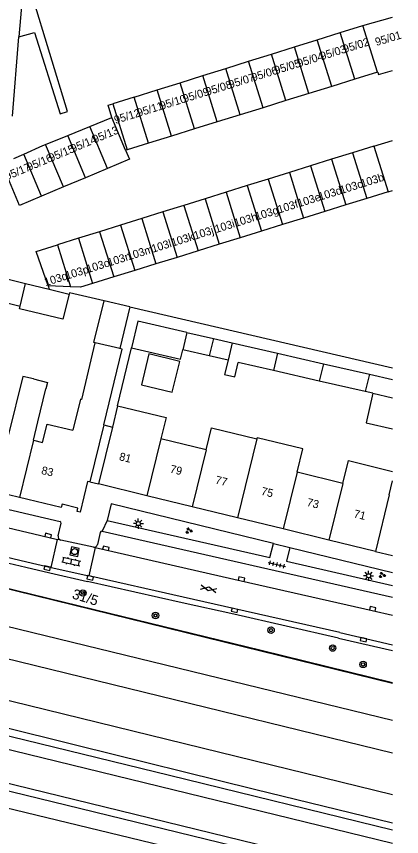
# Model space of a CAD drawing. Extents: x 131000 to 133014, y 396499 to 399001.
# Drawn here: x 132953.1 to 133001.1, y 397070.6 to 397173 of the extents above; entities that cross this region are included whole.
import ezdxf

# ---------------------------------------------------------------- set-up
doc = ezdxf.new("R2010")
doc.units = 0
for name, color, linetype in [('gg-afsc-erfafscheiding', 7, 'Continuous'), ('gg-afsc-hekwerk', 7, 'Continuous'), ('gg-afsc-muur', 7, 'Continuous'), ('gg-anno-huisnummerreeks BGT', 7, 'Continuous'), ('gg-aspt-spoorlijn', 7, 'Continuous'), ('gg-bbg-bijgebouw', 7, 'Continuous'), ('gg-bbg-gedigitaliseerde bebouwing', 7, 'Continuous'), ('gg-bbg-gedigitaliseerde bebouwing onder overbouw', 7, 'Continuous'), ('gg-bbg-gedigitaliseerde bijgebouw', 7, 'Continuous'), ('gg-bbg-gedigitaliseerde overbouw', 7, 'Continuous'), ('gg-bbg-hoofdgebouw', 7, 'Continuous'), ('gg-bbg-luifel en loopbrug', 7, 'Continuous'), ('gg-bbg-onder overbouw', 7, 'Continuous'), ('gg-bbg-pand overbouw', 7, 'Continuous'), ('gg-bbg-tussenscheiding', 7, 'Continuous'), ('gg-knt-verharding', 7, 'Continuous'), ('gg-kntw-beschoeiing', 7, 'Continuous'), ('gt-anno-nummer portaalmast', 7, 'Continuous'), ('gt-grn-bladgrens', 7, 'Continuous'), ('gt-grn-groengrens', 7, 'Continuous'), ('gt-grn-vlakafsluiter', 7, 'Continuous'), ('gt-grn-weggrens', 7, 'Continuous'), ('gt-symb-boom', 7, 'Continuous'), ('gt-symb-gesloten verharding', 7, 'Continuous'), ('gt-symb-groenvak', 7, 'Continuous'), ('gt-symb-klinker verharding', 7, 'Continuous'), ('gt-symb-kolk', 7, 'Continuous'), ('gt-symb-lichtmast', 7, 'Continuous'), ('gt-symb-rioolschacht', 7, 'Continuous'), ('gt-symb-tegel verharding', 7, 'Continuous'), ('gx-grn-maaiveld', 7, 'Continuous')]:
    doc.layers.add(name, color=color, linetype=linetype)

# ---------------------------------------------------------------- blocks, each defined once
blk = doc.blocks.new('gt0-GRVAK')
at = {"layer": 'gt-symb-groenvak'}
for p, q in [((-0.11, 0.19), (-0.23, 0.24)), ((-0.18, 0.15), (0.09, 0.15)), ((-0.09, 0.21), (-0.16, 0.32)), ((-0.05, 0.21), (-0.05, 0.39)), ((0, 0.21), (0.06, 0.32)), ((0.02, 0.19), (0.13, 0.24)), ((0.26, -0.05), (0.2, 0.06)), ((0.3, -0.05), (0.3, 0.13)), ((0.35, -0.05), (0.41, 0.06)), ((-0.24, -0.23), (-0.36, -0.18)), ((-0.32, -0.26), (-0.05, -0.26)), ((-0.23, -0.21), (-0.29, -0.09)), ((-0.18, -0.2), (-0.18, -0.02)), ((-0.14, -0.21), (-0.07, -0.09)), ((-0.12, -0.23), (0, -0.18)), ((0.24, -0.07), (0.12, -0.02)), ((0.17, -0.11), (0.44, -0.11)), ((0.37, -0.07), (0.49, -0.02))]:
    blk.add_line(p, q, dxfattribs=at)
blk = doc.blocks.new('gt0-TEG1')
at = {"layer": 'gt-symb-tegel verharding'}
for p, q in [((-1.12, 0), (1.12, 0)), ((-0.9, -0.25), (-0.9, 0.25)), ((-0.45, -0.25), (-0.45, 0.25)), ((0, -0.25), (0, 0.25)), ((0.45, -0.25), (0.45, 0.25)), ((0.9, -0.25), (0.9, 0.25))]:
    blk.add_line(p, q, dxfattribs=at)
blk = doc.blocks.new('gt0-KL1')
at = {"layer": 'gt-symb-klinker verharding'}
for p, q in [((-1.15, 0.3), (1.15, 0.3)), ((-1, -0.3), (-1, 0.3)), ((-0.5, 0.3), (-0.5, 0.45)), ((0, -0.3), (0, 0.3)), ((0.5, 0.3), (0.5, 0.45)), ((1, -0.3), (1, 0.3)), ((-1.15, -0.3), (1.15, -0.3)), ((-0.5, -0.45), (-0.5, -0.3)), ((0.5, -0.45), (0.5, -0.3))]:
    blk.add_line(p, q, dxfattribs=at)
blk = doc.blocks.new('gt0-RS')
at = {"layer": 'gt-symb-rioolschacht'}
blk.add_lwpolyline([(-0.5, -0.5), (0.5, -0.5), (0.5, 0.5), (-0.5, 0.5)], close=True, dxfattribs=at)
blk.add_circle((0, 0), 0.375, dxfattribs=at)
blk = doc.blocks.new('gt0-KOLK')
at = {"layer": 'gt-symb-kolk'}
blk.add_lwpolyline([(0, 0), (0.38, 0), (0.38, 0.4), (-0.38, 0.4), (-0.38, 0), (0, 0)], dxfattribs=at)
blk = doc.blocks.new('gt0-LMAST')
at = {"layer": 'gt-symb-lichtmast'}
for p, q in [((-0.18, 0.17), (-0.45, 0.44)), ((-0.01, 0.25), (-0.01, 0.62)), ((0.17, 0.17), (0.44, 0.44)), ((-0.26, 0), (-0.63, 0)), ((-0.18, -0.18), (-0.45, -0.45)), ((-0.01, -0.25), (-0.01, -0.63)), ((0.44, -0.45), (0.17, -0.18)), ((0.24, 0), (0.62, 0))]:
    blk.add_line(p, q, dxfattribs=at)
blk.add_circle((-0.01, 0), 0.25, dxfattribs=at)
blk = doc.blocks.new('gt0-BOOM')
at = {"layer": 'gt-symb-boom'}
for radius in [0.4, 0.2]:
    blk.add_circle((0, 0), radius, dxfattribs=at)
blk = doc.blocks.new('gt0-GESVH1')
at = {"layer": 'gt-symb-gesloten verharding'}
for p, q in [((-0.99, -0.26), (0.01, 0.24)), ((0.01, -0.26), (-0.99, 0.24)), ((0.01, 0.24), (1.01, -0.26)), ((1.01, 0.24), (0.01, -0.26))]:
    blk.add_line(p, q, dxfattribs=at)

msp = doc.modelspace()

# ---------------------------------------------------------------- linework, layer by layer
at = {"layer": 'gg-afsc-erfafscheiding'}
for p, q in [((132953.76, 397175.22), (132953.37, 397170.42)), ((132967.22, 397136.71), (133000, 397129.11)), ((132965.68, 397124.37), (132967.43, 397131.59))]:
    msp.add_line(p, q, dxfattribs=at)
msp.add_lwpolyline([(132964, 397137.46), (132959.67, 397138.46), (132959.64, 397138.31)], dxfattribs=at)
at = {"layer": 'gg-afsc-hekwerk'}
msp.add_lwpolyline([(132743.72, 397126.54), (132744.54, 397126.58), (132813.06, 397111.04), (132862.16, 397099.22), (133000, 397065.5)], dxfattribs=at)
msp.add_lwpolyline([(132743.72, 397126.54), (132744.54, 397126.58), (132813.06, 397111.04), (132862.16, 397099.22), (133000, 397065.5)], dxfattribs=at)
at = {"layer": 'gg-afsc-muur'}
for p, q in [((132966.88, 397156.33), (132966.69, 397156.27)), ((132864.33, 397123.02), (133000, 397089.73)), ((132864.33, 397123.02), (133000, 397089.73))]:
    msp.add_line(p, q, dxfattribs=at)
at = {"layer": 'gg-aspt-spoorlijn'}
for points in [[(132110.72, 397302.41), (132226.38, 397274.13), (132549.82, 397194.81), (132708.51, 397156.01), (132769.11, 397141.52), (132818.73, 397129.46), (132868.26, 397117.25), (133000, 397085.1)], [(132110.33, 397298.79), (132321.53, 397247.11), (132372.34, 397234.59), (132835.05, 397121.42), (133000, 397081.03)], [(132601.75, 397171.39), (132626.42, 397165.35), (132654.18, 397158.52), (132722.79, 397141.7), (132741.26, 397137.25), (132765.09, 397131.85), (132802.96, 397123.8), (132831.34, 397117.22), (133000, 397075.84)]]:
    msp.add_lwpolyline(points, dxfattribs=at)
at = {"layer": 'gg-bbg-bijgebouw'}
for p, q in [((132998.12, 397166.01), (132995.26, 397165.13)), ((132995.26, 397165.13), (132992.4, 397164.24)), ((132992.4, 397164.24), (132989.55, 397163.36)), ((132989.55, 397163.36), (132986.69, 397162.47)), ((132986.69, 397162.47), (132983.83, 397161.58)), ((132980.98, 397160.7), (132978.12, 397159.81)), ((132983.83, 397161.58), (132980.98, 397160.7)), ((132978.12, 397159.81), (132975.26, 397158.93)), ((132975.26, 397158.93), (132972.41, 397158.04)), ((132972.41, 397158.04), (132969.55, 397157.16)), ((132969.55, 397157.16), (132966.88, 397156.33)), ((132997.64, 397156.78), (132995.01, 397155.96)), ((132997.64, 397156.78), (133000, 397157.51)), ((132995.01, 397155.96), (132992.38, 397155.14)), ((132992.38, 397155.14), (132989.75, 397154.31)), ((132964.42, 397153.99), (132961.68, 397152.84)), ((132987.12, 397153.49), (132984.48, 397152.67)), ((132989.75, 397154.31), (132987.12, 397153.49)), ((132961.68, 397152.84), (132958.94, 397151.69)), ((132984.48, 397152.67), (132981.85, 397151.85)), ((132958.94, 397151.69), (132956.2, 397150.54)), ((132981.85, 397151.85), (132979.22, 397151.03)), ((132979.22, 397151.03), (132976.59, 397150.21)), ((132973.96, 397149.39), (132971.33, 397148.57)), ((132976.59, 397150.21), (132973.96, 397149.39)), ((132971.33, 397148.57), (132968.7, 397147.74)), ((132968.7, 397147.74), (132966.06, 397146.92)), ((132966.06, 397146.92), (132963.43, 397146.1)), ((132960.8, 397145.28), (132958.17, 397144.46)), ((132963.43, 397146.1), (132960.8, 397145.28))]:
    msp.add_line(p, q, dxfattribs=at)
for points in [[(132998.12, 397166.01), (132998.15, 397166.02), (132998.25, 397165.71), (133000, 397166.24)], [(132966.69, 397156.27), (132967.16, 397155.15), (132964.42, 397153.99)], [(132956.2, 397150.54), (132953.46, 397149.38), (132951.37, 397154.37)], [(132957.03, 397139.33), (132955.54, 397143.64), (132958.17, 397144.46)]]:
    msp.add_lwpolyline(points, dxfattribs=at)
at = {"layer": 'gg-bbg-gedigitaliseerde bebouwing'}
for p, q in [((132952.57, 397160.53), (132953.37, 397170.42)), ((132961.22, 397125.17), (132962.9, 397132.24)), ((132965.68, 397124.37), (132965.03, 397121.71)), ((132976.72, 397118.85), (132971.08, 397120.22)), ((132993.78, 397114.67), (132988.07, 397116.06))]:
    msp.add_line(p, q, dxfattribs=at)
for points in [[(132958.5, 397160.83), (132959.42, 397161.11), (132955.04, 397175.63)], [(132953.37, 397170.42), (132955.33, 397170.98), (132958.5, 397160.83)], [(132964.98, 397160.38), (132964.51, 397161.89), (132965.07, 397162.07)], [(132963.95, 397121.97), (132966.24, 397131.43), (132965.96, 397131.5)], [(132955.2, 397127.71), (132953.86, 397128.04), (132952.09, 397120.78), (132949.75, 397121.35)], [(132955.2, 397127.71), (132956.95, 397127.29), (132956.75, 397126.47)], [(132955.19, 397120.07), (132955.75, 397122.37), (132956.75, 397126.47)], [(132961.22, 397125.17), (132961.07, 397125.21), (132960.11, 397121.3)], [(132965.68, 397124.37), (132971.74, 397122.9), (132971.08, 397120.22)], [(132955.19, 397120.07), (132956.32, 397119.8), (132956.88, 397122.09), (132960.11, 397121.3)], [(132976.72, 397118.85), (132977.39, 397121.61), (132983.04, 397120.23)], [(132988.07, 397116.06), (132988.79, 397118.98), (132983.08, 397120.38), (132983.04, 397120.23)], [(132993.78, 397114.67), (132994.47, 397117.52), (133000, 397116.17)]]:
    msp.add_lwpolyline(points, dxfattribs=at)
at = {"layer": 'gg-bbg-gedigitaliseerde bebouwing onder overbouw'}
msp.add_line((132965.03, 397121.71), (132963.29, 397114.6), dxfattribs=at)
at = {"layer": 'gg-bbg-gedigitaliseerde bijgebouw'}
for p, q in [((132965.07, 397162.07), (132966.88, 397156.33)), ((132966.69, 397156.27), (132964.98, 397160.38)), ((132999.42, 397151.07), (132996.79, 397150.26)), ((132999.42, 397151.07), (133000, 397151.25)), ((132994.15, 397149.44), (132991.52, 397148.62)), ((132996.79, 397150.26), (132994.15, 397149.44)), ((132991.52, 397148.62), (132988.89, 397147.8)), ((132988.89, 397147.8), (132986.26, 397146.99)), ((132986.26, 397146.99), (132983.62, 397146.17)), ((132980.99, 397145.35), (132978.36, 397144.53)), ((132983.62, 397146.17), (132980.99, 397145.35)), ((132978.36, 397144.53), (132975.73, 397143.72)), ((132975.73, 397143.72), (132973.1, 397142.9)), ((132973.1, 397142.9), (132970.46, 397142.08)), ((132967.83, 397141.26), (132965.2, 397140.45)), ((132970.46, 397142.08), (132967.83, 397141.26)), ((132948.81, 397140.95), (132954.21, 397139.63)), ((132965.2, 397140.45), (132962.57, 397139.63)), ((132954.21, 397139.63), (132957.15, 397138.91)), ((132959.81, 397139.22), (132957.03, 397139.33)), ((132948.12, 397138.13), (132953.52, 397136.81)), ((132957.15, 397138.91), (132959.64, 397138.31)), ((132967.22, 397136.71), (132964, 397137.46)), ((132967.22, 397136.71), (132965.96, 397131.5)), ((132974.34, 397133.52), (132977.64, 397132.76)), ((132977.64, 397132.76), (132977.12, 397130.61)), ((132979.98, 397132.23), (132979.46, 397130.07)), ((132979.98, 397132.23), (132985.65, 397130.93)), ((132977.12, 397130.61), (132973.81, 397131.37)), ((132985.65, 397130.93), (132991.38, 397129.62)), ((132985.12, 397128.77), (132980.73, 397129.78)), ((132991.38, 397129.62), (132997.11, 397128.31)), ((132990.85, 397127.45), (132985.12, 397128.77)), ((132997.11, 397128.31), (133000, 397127.65)), ((132996.58, 397126.14), (132990.85, 397127.45)), ((132997.53, 397125.92), (132996.58, 397126.14)), ((132997.53, 397125.92), (133000, 397125.35))]:
    msp.add_line(p, q, dxfattribs=at)
for points in [[(132962.57, 397139.63), (132961.07, 397139.16), (132959.81, 397139.22)], [(132959.64, 397138.31), (132958.87, 397135.17), (132953.44, 397136.49), (132953.52, 397136.81)], [(132962.9, 397132.24), (132962.74, 397132.28), (132964, 397137.46)], [(132974.34, 397133.52), (132968.23, 397134.91), (132967.43, 397131.59)], [(132967.43, 397131.59), (132973.52, 397130.19), (132973.81, 397131.37)], [(132979.46, 397130.07), (132979.02, 397128.28), (132980.31, 397127.96), (132980.73, 397129.78)]]:
    msp.add_lwpolyline(points, dxfattribs=at)
at = {"layer": 'gg-bbg-gedigitaliseerde overbouw'}
msp.add_line((132963.95, 397121.97), (132965.03, 397121.71), dxfattribs=at)
at = {"layer": 'gg-bbg-hoofdgebouw'}
for p, q in [((132969.35, 397113.12), (132963.29, 397114.6)), ((132953.45, 397112.92), (132948.01, 397114.24)), ((132974.99, 397111.75), (132969.35, 397113.12)), ((132980.64, 397110.37), (132974.99, 397111.75)), ((132986.35, 397108.98), (132980.64, 397110.37)), ((132992.05, 397107.59), (132986.35, 397108.98)), ((132997.84, 397106.17), (132992.05, 397107.59)), ((132997.84, 397106.17), (133000, 397105.65))]:
    msp.add_line(p, q, dxfattribs=at)
msp.add_lwpolyline([(132962.21, 397114.87), (132961.95, 397114.93), (132961.02, 397111.09), (132960.63, 397111.18), (132960.73, 397111.59), (132958.75, 397112.06), (132958.65, 397111.65), (132953.45, 397112.92)], dxfattribs=at)
at = {"layer": 'gg-bbg-luifel en loopbrug'}
for p, q in [((132977.64, 397132.76), (132979.98, 397132.23)), ((132979.46, 397130.07), (132977.12, 397130.61))]:
    msp.add_line(p, q, dxfattribs=at)
for points in [[(132968.66, 397127), (132972.51, 397126.06), (132973.46, 397129.91), (132969.6, 397130.85), (132968.66, 397127)], [(132997.53, 397125.92), (132996.69, 397122.25), (133000, 397121.49)]]:
    msp.add_lwpolyline(points, dxfattribs=at)
at = {"layer": 'gg-bbg-onder overbouw'}
msp.add_line((132963.95, 397121.97), (132962.21, 397114.87), dxfattribs=at)
at = {"layer": 'gg-bbg-pand overbouw'}
msp.add_line((132962.21, 397114.87), (132963.29, 397114.6), dxfattribs=at)
at = {"layer": 'gg-bbg-tussenscheiding'}
for p, q in [((132996.28, 397171.87), (133000, 397172.9)), ((132990.59, 397170.08), (132993.45, 397170.98)), ((132993.45, 397170.98), (132996.28, 397171.87)), ((132995.26, 397165.13), (132993.45, 397170.98)), ((132998.12, 397166.01), (132996.28, 397171.87)), ((132987.74, 397169.19), (132990.59, 397170.08)), ((132992.4, 397164.24), (132990.59, 397170.08)), ((132984.89, 397168.29), (132987.74, 397169.19)), ((132989.55, 397163.36), (132987.74, 397169.19)), ((132982.03, 397167.4), (132984.89, 397168.29)), ((132986.69, 397162.47), (132984.89, 397168.29)), ((132979.18, 397166.5), (132982.03, 397167.4)), ((132983.83, 397161.58), (132982.03, 397167.4)), ((132976.33, 397165.6), (132979.18, 397166.5)), ((132980.98, 397160.7), (132979.18, 397166.5)), ((132973.47, 397164.71), (132976.33, 397165.6)), ((132978.12, 397159.81), (132976.33, 397165.6)), ((132967.77, 397162.92), (132970.62, 397163.81)), ((132970.62, 397163.81), (132973.47, 397164.71)), ((132972.41, 397158.04), (132970.62, 397163.81)), ((132975.26, 397158.93), (132973.47, 397164.71)), ((132967.77, 397162.92), (132965.07, 397162.07)), ((132969.55, 397157.16), (132967.77, 397162.92)), ((132962.21, 397159.25), (132964.98, 397160.38)), ((132959.46, 397158.12), (132962.21, 397159.25)), ((132964.42, 397153.99), (132962.21, 397159.25)), ((132956.71, 397157), (132959.46, 397158.12)), ((132961.68, 397152.84), (132959.46, 397158.12)), ((132953.99, 397155.8), (132956.37, 397156.86)), ((132956.37, 397156.86), (132956.71, 397157)), ((132958.94, 397151.69), (132956.71, 397157)), ((132997.64, 397156.78), (132999.42, 397151.07)), ((132952.76, 397155.26), (132953.99, 397155.8)), ((132956.2, 397150.54), (132953.99, 397155.8)), ((132995.01, 397155.96), (132996.79, 397150.26)), ((132992.38, 397155.14), (132994.15, 397149.44)), ((132987.12, 397153.49), (132988.89, 397147.8)), ((132989.75, 397154.31), (132991.52, 397148.62)), ((132984.48, 397152.67), (132986.26, 397146.99)), ((132981.85, 397151.85), (132983.62, 397146.17)), ((132979.22, 397151.03), (132980.99, 397145.35)), ((132973.96, 397149.39), (132975.73, 397143.72)), ((132976.59, 397150.21), (132978.36, 397144.53)), ((132971.33, 397148.57), (132973.1, 397142.9)), ((132968.7, 397147.74), (132970.46, 397142.08)), ((132966.06, 397146.92), (132967.83, 397141.26)), ((132960.8, 397145.28), (132962.57, 397139.63)), ((132963.43, 397146.1), (132965.2, 397140.45)), ((132958.17, 397144.46), (132959.81, 397139.22)), ((132953.52, 397136.81), (132954.21, 397139.63)), ((132974.34, 397133.52), (132973.81, 397131.37)), ((132965.96, 397131.5), (132962.9, 397132.24)), ((132985.65, 397130.93), (132985.12, 397128.77)), ((132991.38, 397129.62), (132990.85, 397127.45)), ((132997.11, 397128.31), (132996.58, 397126.14)), ((132955.19, 397120.07), (132953.45, 397112.92)), ((132971.08, 397120.22), (132969.35, 397113.12)), ((132983.04, 397120.23), (132980.64, 397110.37)), ((132976.72, 397118.85), (132974.99, 397111.75)), ((132988.07, 397116.06), (132986.35, 397108.98)), ((132993.78, 397114.67), (132992.05, 397107.59)), ((132999.57, 397113.25), (133000, 397115.01)), ((132999.57, 397113.25), (132997.84, 397106.17))]:
    msp.add_line(p, q, dxfattribs=at)
at = {"layer": 'gg-knt-verharding'}
for p, q in [((132941.97, 397113.81), (132958.5, 397109.93)), ((132934.9, 397109.46), (132954.38, 397104.9)), ((132958.27, 397108.12), (132958.65, 397109.69)), ((132964.37, 397110.03), (132984.69, 397105.42)), ((132819.74, 397108.47), (133000, 397064.61)), ((132963.5, 397108.55), (132963.17, 397107.03)), ((132963.74, 397108.71), (133000, 397100.46)), ((132957.38, 397104.19), (132958.19, 397107.67)), ((132958.61, 397107.57), (132958.19, 397107.67)), ((132962.67, 397106.7), (132958.61, 397107.57)), ((132962.89, 397106.65), (132962.08, 397103.12)), ((132962.89, 397106.65), (132962.67, 397106.7)), ((132984.69, 397105.42), (132985.13, 397107.18)), ((132987.18, 397106.66), (133000, 397103.54)), ((132954.38, 397104.9), (132957.38, 397104.19)), ((132957.38, 397104.19), (132962.08, 397103.12)), ((132973.88, 397100.46), (132962.08, 397103.12)), ((132993.39, 397096.04), (133000, 397094.53))]:
    msp.add_line(p, q, dxfattribs=at)
for points in [[(132940.84, 397111.78), (132956.98, 397107.97), (132958.19, 397107.67)], [(132985.13, 397107.18), (132964.88, 397112.12), (132964.37, 397110.03)], [(132819.35, 397106.39), (132852.17, 397098.3), (133000, 397062.49)], [(132962.89, 397106.65), (132964.19, 397106.38), (132981.11, 397102.52), (132997.46, 397098.82), (133000, 397098.24)], [(132987.18, 397106.66), (132986.75, 397104.95), (133000, 397101.93)], [(132993.39, 397096.04), (132980.33, 397099.01), (132973.88, 397100.46)]]:
    msp.add_lwpolyline(points, dxfattribs=at)
for centre, radius, start, end in [((132958.43, 397109.72), 0.216, 351.0167, 73.463), ((132963.71, 397108.49), 0.222, 83.6915, 164.4629), ((132958.73, 397108.02), 0.465, 167.0374, 255.4361), ((132962.74, 397107.13), 0.441, 261.5896, 347.013)]:
    msp.add_arc(centre, radius, start, end, dxfattribs=at)
at = {"layer": 'gg-kntw-beschoeiing'}
msp.add_lwpolyline([(132460.97, 397221.49), (132472.1, 397218.83), (132606.29, 397185.91), (132627.54, 397180.73), (132657.34, 397172.95), (132661.18, 397171.89), (132682.09, 397166.74), (132697.5, 397163.4), (132708.93, 397160.86), (132733.5, 397154.94), (132756.36, 397149.47), (132863.32, 397123.26), (132866.17, 397122.63), (132900.54, 397114.16), (132962.8, 397098.93), (132983.61, 397093.84), (133000, 397089.82)], dxfattribs=at)
at = {"layer": 'gt-grn-bladgrens'}
msp.add_lwpolyline([(132879.82, 397101.84), (132891.58, 397098.97), (132897.83, 397097.39), (132902.92, 397096.12), (132907.8, 397094.91), (132912, 397093.9), (132917.06, 397092.66), (132919.32, 397092.12), (132941.02, 397086.84), (132960.61, 397081.99), (132982.76, 397076.5), (133000, 397072.31)], dxfattribs=at)
at = {"layer": 'gt-grn-groengrens'}
for p, q in [((132934.74, 397108.77), (132954.22, 397104.22)), ((132954.22, 397104.22), (132957.22, 397103.51)), ((132957.22, 397103.51), (132961.92, 397102.44)), ((132973.73, 397099.78), (132961.92, 397102.44)), ((132993.23, 397095.35), (133000, 397093.81))]:
    msp.add_line(p, q, dxfattribs=at)
msp.add_lwpolyline([(132993.23, 397095.35), (132980.18, 397098.33), (132973.73, 397099.78)], dxfattribs=at)
at = {"layer": 'gt-grn-vlakafsluiter'}
msp.add_line((132957.03, 397139.33), (132957.15, 397138.91), dxfattribs=at)
at = {"layer": 'gt-grn-weggrens'}
for p, q in [((132964.37, 397110.03), (132963.74, 397108.71)), ((132985.13, 397107.18), (132987.18, 397106.66))]:
    msp.add_line(p, q, dxfattribs=at)
at = {"layer": 'gx-grn-maaiveld'}
for points in [[(132787.35, 397122.65), (132802.22, 397119.42), (132814.79, 397116.68), (132820.45, 397114.99), (132824.29, 397113.85), (132829.45, 397113.03), (132849.71, 397108.27), (132918.15, 397091.44), (132972.16, 397078.24), (133000, 397071.42)], [(132808.53, 397116.13), (132828.86, 397111.58), (133000, 397069.74)]]:
    msp.add_lwpolyline(points, dxfattribs=at)

# ---------------------------------------------------------------- block references
at = {"layer": 'gt-symb-boom'}
for p in [(132961.35, 397100.99), (132970.41, 397098.18), (132984.83, 397096.35), (132992.52, 397094.11), (132996.31, 397092.07)]:
    msp.add_blockref('gt0-BOOM', p, dxfattribs=at)
at = {"layer": 'gt-symb-gesloten verharding', "rotation": -12.827123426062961}
msp.add_blockref('gt0-GESVH1', (132977.03, 397101.51), dxfattribs=at)
at = {"layer": 'gt-symb-groenvak'}
for p in [(132974.56, 397108.77), (132998.67, 397103.22)]:
    msp.add_blockref('gt0-GRVAK', p, dxfattribs=at)
at = {"layer": 'gt-symb-klinker verharding', "rotation": -12.47907180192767}
msp.add_blockref('gt0-KL1', (132959.9, 397104.93), dxfattribs=at)
at = {"layer": 'gt-symb-kolk'}
for p, rotation in [((132956.98, 397107.97), -13.59156043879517), ((132964.19, 397106.38), -12.882979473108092), ((132956.96, 397104.29), 167.17287658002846), ((132962.3, 397103.07), 167.17287657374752), ((132981.11, 397102.52), -12.771242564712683), ((132997.46, 397098.82), -12.882979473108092), ((132980.33, 397099.01), 167.2972680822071), ((132996.4, 397095.35), 167.17287657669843)]:
    msp.add_blockref('gt0-KOLK', p, dxfattribs=dict(at, rotation=rotation))
at = {"layer": 'gt-symb-lichtmast'}
for p in [(132968.28, 397109.65), (132997.01, 397103.14)]:
    msp.add_blockref('gt0-LMAST', p, dxfattribs=at)
at = {"layer": 'gt-symb-rioolschacht', "rotation": -11.130111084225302}
msp.add_blockref('gt0-RS', (132960.32, 397106.15), dxfattribs=at)
at = {"layer": 'gt-symb-tegel verharding', "rotation": -13.007504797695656}
msp.add_blockref('gt0-TEG1', (132985.56, 397104.55), dxfattribs=at)

# ---------------------------------------------------------------- texts
at = {"layer": 'gg-anno-huisnummerreeks BGT'}
for s, rotation, p in [('95/01', 16.7, (132997.97, 397169.28)), ('95/02', 17.2, (132993.98, 397168.4)), ('95/03', 17.2, (132991.13, 397167.51)), ('95/04', 17.2, (132988.27, 397166.62)), ('95/06', 17.2, (132982.56, 397164.85)), ('95/05', 17.2, (132985.41, 397165.74)), ('95/07', 17.2, (132979.7, 397163.97)), ('95/08', 17.2, (132976.84, 397163.08)), ('95/09', 17.2, (132973.99, 397162.2)), ('95/10', 17.2, (132971.13, 397161.31)), ('95/11', 17.2, (132968.27, 397160.43)), ('95/12', 17.2, (132965.42, 397159.54)), ('95/13', 22.8, (132962.82, 397157.12)), ('95/14', 22.8, (132960.08, 397155.97)), ('95/15', 22.8, (132957.34, 397154.81)), ('95/16', 22.8, (132954.6, 397153.66)), ('95/17', 22.8, (132951.87, 397152.51)), ('103b', 17.3, (132996.18, 397151.61)), ('103d', 17.3, (132990.92, 397149.97)), ('103c', 17.3, (132993.59, 397150.8)), ('103e', 17.4, (132988.29, 397149.14)), ('103f', 17.3, (132985.82, 397148.37)), ('103h', 17.3, (132980.39, 397146.68)), ('103g', 17.3, (132983.02, 397147.5)), ('103i', 17.3, (132977.98, 397145.93)), ('103j', 17.3, (132975.35, 397145.11)), ('103k', 17.3, (132972.54, 397144.23)), ('103l', 17.3, (132970.09, 397143.47)), ('103n', 17.3, (132964.61, 397141.75)), ('103m', 17.4, (132967.05, 397142.52)), ('103o', 17.3, (132961.97, 397140.93)), ('103p', 17.3, (132959.34, 397140.11)), ('103q', 17.3, (132956.71, 397139.29)), ('81', 346.3, (132965.81, 397117.59)), ('83', 346.3, (132956.1, 397115.87)), ('79', 346.3, (132972.15, 397116.04)), ('77', 346.3, (132977.8, 397114.67)), ('75', 346.3, (132983.52, 397113.27)), ('73', 346.3, (132989.22, 397111.88)), ('71', 346.3, (132995.07, 397110.45))]:
    msp.add_text(s, height=1, rotation=rotation, dxfattribs=at).set_placement(p)
at = {"layer": 'gt-anno-nummer portaalmast'}
msp.add_text('31/5', height=1.25, rotation=342.7793, dxfattribs=at).set_placement((132959.93, 397100.34))

doc.saveas('drawing.dxf')
